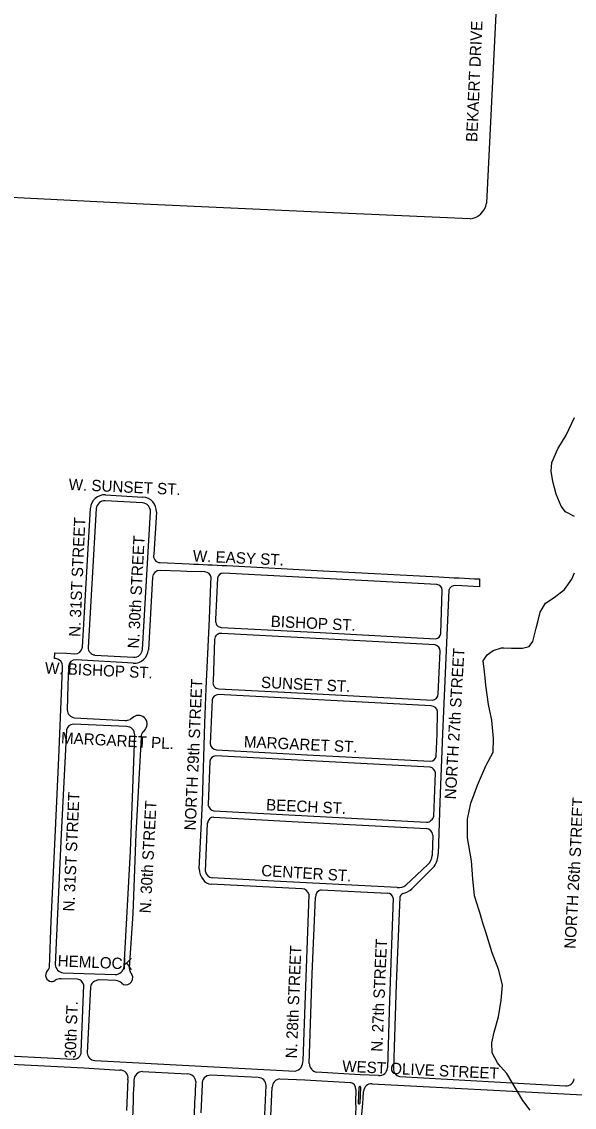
# Model space of a CAD drawing. Extents: x 0 to 712119, y 0 to 761125.
# Drawn here: x 674515 to 676952, y 737894 to 742682 of the extents above; entities that cross this region are included whole.
import ezdxf

# ---------------------------------------------------------------- set-up
doc = ezdxf.new("R2010")
doc.units = 0
for name, color, linetype in [('PAVED ROADS', 7, 'Continuous'), ('stream or creek', 7, 'Continuous'), ('street names', 7, 'Continuous')]:
    doc.layers.add(name, color=color, linetype=linetype)

msp = doc.modelspace()

# ---------------------------------------------------------------- linework, layer by layer
at = {"layer": 'PAVED ROADS'}
for points in [[(676628.5, 743143.5), (676626.5, 743090.5), (676620.5, 743016.5), (676564.9, 741881.4)], [(676493.6, 741812.5), (675857, 741841.5), (675857, 741841.5), (675051.5, 741878.2), (673942.6, 741933.3)], [(674885, 740595.3), (675049.9, 740585.7)], [(674782.8, 739923.7), (674818.4, 740536.1)], [(674844.4, 740534.5), (674808.7, 739922.2)], [(675048.4, 740559.7), (674883.5, 740569.3)], [(675047.8, 739913.8), (675083.2, 740520.6)], [(675109.1, 740519.1), (675098.3, 740333.7)], [(675125.3, 740296.7), (675253.5, 740291.4)], [(675419.5, 740283.3), (675845, 740260.9), (676355.2, 740233.9)], [(675323.3, 740255.3), (675242.9, 740258), (675214.9, 740259), (675125.3, 740261.5)], [(676345.9, 740199.9), (675404.8, 740250)], [(675092.4, 740231.9), (675073.8, 739912.3)], [(675298.2, 738946), (675312.6, 739241.7), (675323.6, 739588.4), (675329, 739740.9), (675343.5, 740047.9), (675349.4, 740203), (675350.5, 740230.4)], [(675378.7, 740227.8), (675370.7, 740045.2), (675370.7, 740037.2)], [(676534.7, 740224.3), (676534.8, 740190.3), (676429.3, 740195.3)], [(676398.7, 740174.6), (676389.8, 739977.1), (676375.1, 739641.4), (676371.2, 739541.4), (676358.6, 739239.4), (676352.3, 739011.3)], [(676363.4, 739983.5), (676369.9, 740175.4)], [(675396, 740010.4), (675831.8, 739987.7)], [(675365.6, 739957.1), (675359.6, 739772.7)], [(676338, 739933.5), (675398.6, 739983.6)], [(675831.8, 739987.7), (676340.4, 739960.8)], [(674666.1, 739872.9), (674660, 739873.2), (674661.5, 739899.2), (674712.2, 739896.3), (674749.5, 739894.1)], [(676352.6, 739717), (676361.1, 739906.1)], [(675007.2, 739853), (674755, 739867.7)], [(674838.3, 739888.9), (675008.7, 739879)], [(674637.2, 738512.3), (674645.8, 738714.4), (674664.9, 739116.6), (674678.9, 739435.4), (674692.1, 739756.2), (674695.4, 739833.7), (674695.7, 739839.6)], [(674721.7, 739838.1), (674721.4, 739832.3), (674718.3, 739756.6), (674715.9, 739646.7)], [(676320.9, 739664.3), (675381.2, 739714.1)], [(675384.7, 739739.9), (675817.6, 739717.5)], [(675817.6, 739717.5), (676326.3, 739690.4)], [(675355.5, 739691.6), (675346.9, 739497.1)], [(676342.5, 739442.5), (676346.9, 739539.3), (676349.4, 739639.6)], [(674977.7, 739573.3), (674741.8, 739584.3)], [(674748.5, 739611.5), (674971.3, 739600.5)], [(674713.5, 739559.4), (674689.8, 739097.9), (674663.6, 738523.2)], [(674967.3, 738514.3), (674994.8, 739023.7), (675014, 739536.1)], [(675042.2, 739527.1), (675019.3, 739099.8), (675005.5, 738749.3), (674989.4, 738508.3)], [(675374.6, 739470.8), (675800.1, 739447.8)], [(675345.1, 739420.5), (675336.9, 739227.9)], [(676316.7, 739393.9), (675369.7, 739443.9)], [(675800.1, 739447.8), (676317.4, 739420.6)], [(676332.7, 739178.6), (676339.8, 739369.4)], [(675362.5, 739201.1), (676052.6, 739164.3), (676300.3, 739151)], [(675325.9, 738933.7), (675334.4, 739147.3), (675334.4, 739147.3)], [(675363, 739173.8), (675706.7, 739154.9), (676300.2, 739123.5)], [(676328.1, 739094.9), (676325.5, 739005)], [(676306.1, 738964.5), (676209.5, 738873)], [(676334.8, 738956.6), (676235.8, 738857.8)], [(676171.6, 738863.3), (675598.7, 738892.8), (675354.6, 738906.5)], [(675750.8, 738857.8), (675350.6, 738878.1)], [(675836.5, 738852.6), (676128.7, 738838.3)], [(675756.1, 738099.5), (675768.5, 738426.9), (675782.7, 738831.1)], [(675783.5, 738087.4), (675796.8, 738483.2), (675810.4, 738819.8)], [(676154.1, 738817), (676137.5, 738366.9), (676128.3, 738067.4), (676128.3, 738067.4)], [(676182.2, 738820.3), (676167.4, 738437.6), (676154.5, 738065.2)], [(674698.1, 738487.4), (674928.1, 738479.2)], [(674761.8, 738459.4), (674689.8, 738460.6)], [(674778.2, 738138.4), (674789.4, 738432.9)], [(674818.9, 738424), (674804.6, 738134.7)], [(674930.3, 738452.5), (674858.4, 738455.9)], [(674342, 738126.6), (674742.1, 738106.4)], [(674353, 738089.3), (674789.4, 738067.2), (674948.2, 738058.1)], [(674837.2, 738100.3), (675004.5, 738091.5), (675611.5, 738058.5), (675720.7, 738053.1)], [(675047.9, 738052.1), (675247, 738040.9)], [(675558.5, 738025.2), (675347.6, 738035.7)], [(676089.5, 738033.8), (676007.6, 738037.7), (675815.6, 738048.5)], [(674984, 738017.1), (674977.1, 737879.1)], [(675310.5, 737995), (675304.9, 737868.8)], [(675578.5, 737635.2), (675585.9, 737827.6), (675593.3, 737989.3)], [(675654.1, 738019.1), (675763.6, 738014.6), (675965, 738003.4)], [(676060.4, 737997.9), (676962.1, 737950.3), (677483.4, 737921.8)], [(676182.7, 738029), (676913.4, 737988.3)], [(675582.9, 737167.5), (675583.8, 737186.9), (675591.9, 737353.8), (675603.9, 737632.5), (675619.6, 737982.7)], [(675988.9, 737972.4), (675986.7, 737915.2), (675988.4, 737892.8), (675986.5, 737839.3)], [(676000, 737911.1), (676003.4, 737982.9)], [(676009.7, 737983.2), (676005.9, 737910.9)], [(676009.7, 737983.2), (676009.7, 737983.2)], [(676013.1, 737844), (676019.5, 737912.5), (676021.2, 737932.4), (676023.2, 737964)]]:
    msp.add_lwpolyline(points, dxfattribs=at)
for centre, radius, start, end in [((676482.8, 741895.1), 83.2, 277.4125, 350.5365), ((674881.3, 740532.4), 63, 86.6675, 176.6675), ((675046.2, 740522.8), 63, 356.6675, 86.6675), ((674881.3, 740532.4), 37, 86.6675, 176.6675), ((675046.2, 740522.8), 37, 356.6675, 86.6675), ((675124.8, 740324.7), 28, 161.2114, 271.0722), ((675870.8, 751287.2), 11013.2, 266.7872, 267.65151), ((675123.8, 740230.1), 31.5, 87.3375, 176.6675), ((675322.9, 740227.6), 27.8, 5.9059, 89.1995), ((675405.5, 740222.8), 27.3, 91.4934, 169.3079), ((676345, 740175.1), 24.8, 0.5122, 87.978), ((677276.9, 755811.2), 15604.6, 266.61354, 267.2737), ((676426.1, 740167.2), 28.4, 83.3836, 164.8833), ((675396.4, 740036.2), 25.8, 177.6944, 269.1246), ((675393.8, 739955.8), 28.2, 80.1632, 177.2867), ((676337.1, 739987.2), 26.6, 277.2113, 352.0047), ((674751.3, 739925.5), 31.5, 266.6675, 356.6675), ((674840.2, 739920.4), 31.5, 176.6675, 266.6675), ((675010.9, 739915.9), 63, 266.6675, 356.6675), ((675010.9, 739915.9), 37, 266.6675, 356.6675), ((676331.7, 739904.8), 29.4, 2.6158, 77.6702), ((674664.3, 739841.4), 31.5, 356.6675, 86.6675), ((674753.1, 739836.3), 31.5, 86.6675, 176.6675), ((675385.4, 739766.5), 26.5, 166.4733, 268.6825), ((675383.3, 739685.9), 28.3, 94.173, 168.2765), ((676325.3, 739717.7), 27.3, 272.0232, 358.5968), ((676321.4, 739635.9), 28.3, 7.342, 90.9367), ((674754.1, 739649.4), 38.3, 184.0252, 261.576), ((675141.8, 739422.8), 234.1, 122.6984, 129.3482), ((675029.2, 739580.7), 41.5, 32.4616, 109.5331), ((674745.6, 739551.5), 33, 96.5645, 166.2729), ((674972.4, 739667.8), 67.3, 269.087, 288.1548), ((674978, 739537.3), 36, 358.0548, 90.5592), ((675026.2, 739585.1), 42, 306.8389, 25.0962), ((675073.2, 739529.4), 31.1, 134.7212, 184.2127), ((675376, 739499.9), 29.2, 185.577, 267.3165), ((675371.6, 739417.3), 26.6, 94.046, 173.2191), ((676316.9, 739446.6), 26, 271.1114, 350.8678), ((676310.2, 739364.6), 29.9, 9.186, 77.517), ((675370.6, 739234.5), 34.4, 191.0853, 256.2957), ((675364, 739144), 29.8, 91.9391, 173.6142), ((676300.4, 739179.4), 28.4, 269.7261, 316.7028), ((676298.8, 739186.7), 34.8, 309.7461, 346.4416), ((676295.4, 739090.8), 33, 7.1205, 81.5275), ((676270.5, 739006.5), 55.1, 310.302, 358.4592), ((676250.8, 739013.6), 101.5, 325.8037, 358.6981), ((675368.1, 738944.3), 70, 178.6165, 220.6888), ((675352.9, 738922.9), 44.9, 212.6257, 267.1456), ((675358.8, 738939.7), 33.4, 190.2682, 262.8198), ((675749.9, 738824.3), 33.5, 11.7631, 88.3639), ((675841.8, 738821.6), 31.4, 99.6915, 183.411), ((676177.3, 738920.3), 57.2, 264.3069, 304.2229), ((676179.7, 738917.5), 81.9, 281.3775, 313.1992), ((676127.4, 738811), 27.3, 12.6166, 87.4329), ((676209, 738812.5), 27.9, 117.9497, 163.8199), ((674621.7, 738512.8), 15.6, 311.8644, 357.9782), ((674700.6, 738524.4), 37.1, 181.8239, 266.1192), ((674927.1, 738519.7), 40.5, 271.4248, 352.343), ((674662.2, 738472.7), 41.5, 136.5196, 178.7349), ((674649.1, 738476.5), 28.5, 185.8411, 248.4286), ((675038.7, 738511.5), 49.3, 183.7715, 220.661), ((674973.9, 738464.6), 31.1, 306.636, 28.3975), ((674647.6, 738470.7), 22.6, 246.6806, 312.3435), ((674686.8, 738414.3), 46.4, 86.2789, 121.1526), ((674754.5, 738424.1), 36, 14.156, 78.2518), ((674850.3, 738421.9), 31.4, 114.1549, 176.1046), ((674868.2, 738373.5), 82.9, 96.733, 111.7661), ((674928.1, 738407.9), 44.6, 49.6595, 87.1658), ((674975.8, 738458.7), 25.2, 221.5778, 311.206), ((674745.2, 738139.3), 33, 264.6065, 358.4323), ((674839.7, 738135.3), 35.1, 180.9826, 265.965), ((675712.2, 738096.2), 43.9, 281.1054, 4.2975), ((675825, 738088.9), 41.5, 182.168, 256.8279), ((674948.6, 738022.2), 35.8, 351.7921, 90.5337), ((675050.9, 738011.2), 41, 94.2019, 177.6904), ((675246.4, 738004.2), 36.7, 5.8332, 89.1441), ((675348.3, 737997.8), 37.9, 90.9971, 184.2505), ((676092.7, 738069.4), 35.7, 265.016, 356.6627), ((676189.8, 738063.6), 35.4, 177.3972, 258.3865), ((682217.9, 737686.9), 7215.3, 177.4109, 178.66771), ((681048.2, 737654), 5776.1, 176.4873, 177.94366), ((675556.9, 737988.9), 36.4, 0.6894, 87.5239), ((675658.4, 737980.5), 38.8, 96.3581, 176.7566), ((675959.5, 737974.4), 29.5, 356.2224, 79.2259), ((676006.5, 737983.3), 3.17, 356.5214, 188.3742), ((676058.4, 737962.8), 35.2, 86.7133, 178.0246), ((676916.1, 738024.6), 36.4, 265.749, 352.5006), ((676003, 737911.4), 2.98, 184.8585, 349.8788)]:
    msp.add_arc(centre, radius, start, end, dxfattribs=at)
at = {"layer": 'stream or creek'}
for points in [[(676953.7, 740499.6), (676913.1, 740519.9), (676894.4, 740544.9), (676872.5, 740598), (676856.9, 740654.3), (676850.6, 740699.6), (676853.7, 740738.6), (676880.3, 740798), (676916.2, 740858.9), (676953.7, 740937)], [(676756.9, 737881.5), (676725.6, 737923.7), (676655.4, 738042.5), (676627.3, 738073.7), (676613.2, 738089.4), (676589.7, 738134.7), (676588.2, 738178.4), (676599.1, 738225.3), (676617.9, 738292.5), (676630.3, 738366), (676635, 738433.1), (676619.4, 738498.7), (676589.7, 738575.3), (676561.6, 738665.9), (676557.3, 738680.1), (676551, 738701), (676535, 738753.4), (676532.2, 738762.5), (676511.6, 738826.9), (676505.3, 738901.9), (676499.1, 738981.6), (676481.9, 739083.1), (676481.9, 739164.3), (676495.9, 739234.7), (676525.6, 739314.3), (676561.6, 739400.3), (676594.4, 739459.7), (676596, 739520.6), (676588.2, 739601.8), (676574.1, 739670.6), (676561.8, 739756.1), (676558.5, 739788.1), (676555.7, 739815.1), (676550.8, 739863.1), (676567.8, 739890.1), (676594.7, 739909.1), (676631.8, 739920.1), (676641.4, 739919.9), (676675.8, 739919.1), (676723.8, 739919.1), (676753.7, 739926.1), (676768.7, 739948.1), (676783.4, 740007.4), (676790.8, 740035.2), (676802.1, 740077.7), (676825.6, 740118.3), (676863.1, 740143.3), (676908.4, 740177.7), (676941.2, 740223), (676953.1, 740251.3)]]:
    msp.add_lwpolyline(points, dxfattribs=at)

# ---------------------------------------------------------------- texts
at = {"layer": 'street names'}
for s, rotation, p in [('BEKAERT DRIVE', 87.4771, (676524.1, 742151.1)), ('W. SUNSET ST.', 357.3311, (674721.6, 740617.2)), ('N. 31ST STREET', 87.4437, (674773.1, 739967.9)), ('N. 30th STREET', 86.99, (675031.9, 739916.6)), ('W. EASY ST.', 357.3311, (675269.2, 740301.9)), ('BISHOP ST.', 357.3311, (675612.5, 740013)), ('NORTH 27th STREET', 86.7179, (676430, 739251.1)), ('W. BISHOP ST.', 357.3311, (674617.1, 739807.5)), ('NORTH 29th STREET', 87.4269, (675282.5, 739114.3)), ('SUNSET ST.', 357.3311, (675569.8, 739744)), ('MARGARET PL.', 357.0105, (674687.7, 739499.4)), ('MARGARET ST.', 357.3311, (675494.2, 739482)), ('N. 31ST STREET', 87.4437, (674747.2, 738756.6)), ('N. 30th STREET', 86.99, (675084.2, 738748.7)), ('BEECH ST.', 357.3311, (675592.2, 739204)), ('NORTH 26th STREET', 86.8285, (676957.6, 738591.8)), ('CENTER ST.', 356.5231, (675570.6, 738914.1)), ('N. 28th STREET', 87.6182, (675728.4, 738108.6)), ('N. 27th STREET', 87.6182, (676106, 738137.9)), ('HEMLOCK', 357.4106, (674673.1, 738515.9)), ('30th ST.', 87.9356, (674753.9, 738109.2)), ('WEST OLIVE STREET', 357.3116, (675927.9, 738051))]:
    msp.add_text(s, height=50, rotation=rotation, dxfattribs=at).set_placement(p)

doc.saveas('drawing.dxf')
